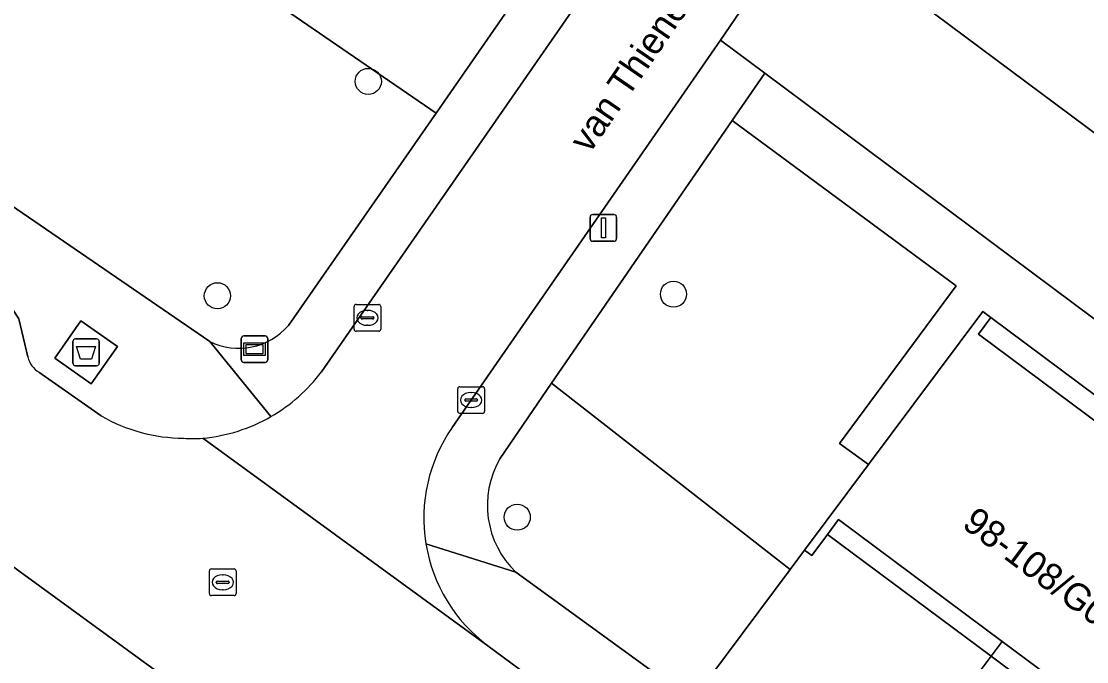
# Model space of a CAD drawing. Extents: x 160023 to 161302, y 384750 to 385707.
# Drawn here: x 160293.71 to 160333.55, y 385301.25 to 385325.22 of the extents above; entities that cross this region are included whole.
import ezdxf

# ---------------------------------------------------------------- set-up
doc = ezdxf.new("R2010")
doc.units = 0
for name, color, linetype in [('IMGEO_Afval_apart_plaats', 7, 'Continuous'), ('IMGEO_Boom', 7, 'Continuous'), ('IMGEO_Groenvoorziening', 7, 'Continuous'), ('IMGEO_Kolk', 7, 'Continuous'), ('IMGEO_Lichtmast', 7, 'Continuous'), ('IMGEO_Openbare_ruimte_label', 7, 'Continuous'), ('IMGEO_Pand', 7, 'Continuous'), ('IMGEO_Pand_nummerreeks', 7, 'Continuous'), ('IMGEO_Rijbaan_lokaal_gesloten', 7, 'Continuous'), ('IMGEO_Rijbaan_lokaal_open', 7, 'Continuous'), ('IMGEO_Rioolput', 7, 'Continuous'), ('IMGEO_Straatnaambord', 7, 'Continuous'), ('IMGEO_Voetpad_gesloten', 7, 'Continuous'), ('IMGEO_Voetpad_open', 7, 'Continuous')]:
    doc.layers.add(name, color=color, linetype=linetype)

msp = doc.modelspace()

# ---------------------------------------------------------------- linework, layer by layer
at = {"layer": 'IMGEO_Afval_apart_plaats'}
for p, q in [((160295.639, 385312.427), (160295.639, 385313.227)), ((160295.639, 385313.227), (160295.639, 385312.427)), ((160295.739, 385313.327), (160296.529, 385313.327)), ((160296.529, 385313.327), (160295.739, 385313.327)), ((160296.629, 385313.227), (160296.629, 385312.427)), ((160296.629, 385312.427), (160296.629, 385313.227)), ((160296.529, 385312.327), (160295.739, 385312.327)), ((160295.739, 385312.327), (160296.529, 385312.327))]:
    msp.add_line(p, q, dxfattribs=at)
msp.add_lwpolyline([(160295.782, 385313.041), (160296.486, 385313.041), (160296.337, 385312.571), (160295.931, 385312.571), (160295.782, 385313.041)], dxfattribs=at)
for centre, start, end in [((160295.739, 385313.227), 90, 180), ((160295.739, 385313.227), 90, 180), ((160296.529, 385313.227), 0, 90), ((160296.529, 385313.227), 360, 90), ((160295.739, 385312.427), 180, 270), ((160295.739, 385312.427), 180, 270), ((160296.529, 385312.427), 270, 0), ((160296.529, 385312.427), 270, 0)]:
    msp.add_arc(centre, 0.1, start, end, dxfattribs=at)
at = {"layer": 'IMGEO_Boom'}
for centre in [(160306.688, 385322.966), (160318.102, 385315.004), (160301.045, 385314.944), (160312.257, 385306.659)]:
    msp.add_circle(centre, 0.489, dxfattribs=at)
at = {"layer": 'IMGEO_Groenvoorziening'}
for points in [[(160357.697, 385345.725), (160354.718, 385341.545), (160353.056, 385342.687), (160345.613, 385332.114), (160334.44, 385339.82), (160325.57, 385327.213), (160343.235, 385314.042), (160339.974, 385309.507), (160394.21, 385269.049), (160405.856, 385284.994), (160415.293, 385297.914), (160400.011, 385309.258), (160402.452, 385312.526), (160390.707, 385321.238), (160390.121, 385320.417), (160384.461, 385324.633), (160385.071, 385325.42)], [(160302.194, 385332.736), (160301.031, 385331.055), (160297.333, 385333.526), (160295.658, 385331.097), (160309.222, 385321.772), (160312.11, 385325.926), (160308.154, 385328.644)], [(160328.67, 385315.311), (160320.296, 385321.498), (160313.546, 385311.669), (160322.466, 385304.695), (160323.007, 385305.421), (160325.396, 385308.625), (160324.315, 385309.421)], [(160332.215, 385299.791), (160332.629, 385300.346), (160330.397, 385302.01), (160329.983, 385301.454)], [(160329.983, 385301.454), (160329.39, 385300.658), (160331.621, 385298.995), (160332.215, 385299.791)]]:
    msp.add_lwpolyline(points, close=True, dxfattribs=at)
for points in [[(160333.555, 385344.612), (160319.859, 385324.51), (160321.516, 385323.274), (160339.974, 385309.507), (160343.235, 385314.042), (160325.57, 385327.213)], [(160309.222, 385321.772), (160295.658, 385331.097), (160288.926, 385321.336), (160300.756, 385313.228)], [(160303.699, 385313.827), (160309.222, 385321.772)], [(160313.546, 385311.669), (160311.604, 385308.842)], [(160312.211, 385304.595), (160318.811, 385299.794), (160318.917, 385299.936), (160322.466, 385304.695), (160313.546, 385311.669)]]:
    msp.add_lwpolyline(points, dxfattribs=at)
for centre, radius, start, end in [((160301.838, 385315.441), 2.463, 243.944, 319.065), ((160314.625, 385307.107), 3.484, 150.1323, 226.1354)]:
    msp.add_arc(centre, radius, start, end, dxfattribs=at)
at = {"layer": 'IMGEO_Kolk'}
for p, q in [((160306.155, 385313.692), (160306.155, 385314.544)), ((160306.23, 385314.618), (160307.082, 385314.618)), ((160306.643, 385314.398), (160306.668, 385314.398)), ((160307.156, 385314.544), (160307.156, 385313.692)), ((160306.414, 385314.112), (160306.414, 385314.124)), ((160306.852, 385314.075), (160306.454, 385314.075)), ((160306.457, 385314.161), (160306.855, 385314.161)), ((160306.898, 385314.124), (160306.898, 385314.112)), ((160307.082, 385313.618), (160306.23, 385313.618)), ((160306.666, 385313.838), (160306.641, 385313.838)), ((160310.11, 385311.541), (160310.962, 385311.541)), ((160310.035, 385310.615), (160310.035, 385311.467)), ((160310.523, 385311.321), (160310.548, 385311.321)), ((160311.036, 385311.467), (160311.036, 385310.615)), ((160310.294, 385311.035), (160310.294, 385311.047)), ((160310.732, 385310.998), (160310.334, 385310.998)), ((160310.337, 385311.084), (160310.735, 385311.084)), ((160310.546, 385310.761), (160310.521, 385310.761)), ((160310.778, 385311.047), (160310.778, 385311.035)), ((160310.962, 385310.541), (160310.11, 385310.541))]:
    msp.add_line(p, q, dxfattribs=at)
for points in [[(160306.155, 385313.692), (160306.155, 385314.544)], [(160306.23, 385314.618), (160307.082, 385314.618)], [(160307.156, 385314.544), (160307.156, 385313.692)], [(160307.082, 385313.618), (160306.23, 385313.618)], [(160310.11, 385311.541), (160310.962, 385311.541)], [(160310.035, 385310.615), (160310.035, 385311.467)], [(160311.036, 385311.467), (160311.036, 385310.615)], [(160310.962, 385310.541), (160310.11, 385310.541)]]:
    msp.add_lwpolyline(points, dxfattribs=at)
for centre, radius, start, end in [((160306.232, 385314.542), 0.0765, 91.552, 178.448), ((160306.232, 385314.542), 0.0765, 91.552, 178.448), ((160307.08, 385314.542), 0.0765, 1.552, 88.448), ((160307.08, 385314.542), 0.0765, 1.552, 88.448), ((160306.454, 385314.121), 0.0403, 85.8775, 175.7526), ((160306.451, 385314.111), 0.0366, 178.938, 274.7102), ((160306.855, 385314.118), 0.043, 264.8664, 352.4533), ((160306.859, 385314.123), 0.0386, 1.7309, 96.639), ((160306.232, 385313.694), 0.0765, 181.552, 268.448), ((160306.232, 385313.694), 0.0765, 181.552, 268.448), ((160307.08, 385313.694), 0.0765, 271.552, 358.448), ((160307.08, 385313.694), 0.0765, 271.552, 358.448), ((160310.112, 385311.465), 0.0765, 91.552, 178.448), ((160310.112, 385311.465), 0.0765, 91.552, 178.448), ((160310.96, 385311.465), 0.0765, 1.552, 88.448), ((160310.96, 385311.465), 0.0765, 1.552, 88.448), ((160310.334, 385311.044), 0.0403, 85.8775, 175.7526), ((160310.331, 385311.034), 0.0366, 178.938, 274.7102), ((160310.735, 385311.041), 0.043, 264.8664, 352.4533), ((160310.739, 385311.046), 0.0386, 1.7309, 96.639), ((160310.112, 385310.617), 0.0765, 181.552, 268.448), ((160310.112, 385310.617), 0.0765, 181.552, 268.448), ((160310.96, 385310.617), 0.0765, 271.552, 358.448), ((160310.96, 385310.617), 0.0765, 271.552, 358.448)]:
    msp.add_arc(centre, radius, start, end, dxfattribs=at)
for centre, major_axis, ratio, start_param, end_param in [((160306.642, 385314.118), (-0.387, 0.002), 0.722429, 4.712389, 7.853982), ((160306.667, 385314.118), (-0.39, 0.002), 0.717154, 1.570796, 4.712389), ((160310.522, 385311.041), (-0.387, 0.002), 0.722429, 4.712389, 7.853982), ((160310.547, 385311.041), (-0.39, 0.002), 0.717154, 1.570796, 4.712389)]:
    msp.add_ellipse(centre, major_axis=major_axis, ratio=ratio, start_param=start_param, end_param=end_param, dxfattribs=at)
at = {"layer": 'IMGEO_Lichtmast'}
for p, q in [((160314.984, 385317.085), (160314.984, 385317.885)), ((160314.984, 385317.885), (160314.984, 385317.085)), ((160315.084, 385317.985), (160315.874, 385317.985)), ((160315.874, 385317.985), (160315.084, 385317.985)), ((160315.974, 385317.885), (160315.974, 385317.085)), ((160315.974, 385317.085), (160315.974, 385317.885)), ((160315.874, 385316.985), (160315.084, 385316.985)), ((160315.084, 385316.985), (160315.874, 385316.985))]:
    msp.add_line(p, q, dxfattribs=at)
msp.add_lwpolyline([(160315.404, 385317.86), (160315.554, 385317.86), (160315.554, 385317.11), (160315.404, 385317.11), (160315.404, 385317.86)], dxfattribs=at)
for centre, start, end in [((160315.084, 385317.885), 90, 180), ((160315.084, 385317.885), 90, 180), ((160315.874, 385317.885), 0, 90), ((160315.874, 385317.885), 360, 90), ((160315.084, 385317.085), 180, 270), ((160315.084, 385317.085), 180, 270), ((160315.874, 385317.085), 270, 0), ((160315.874, 385317.085), 270, 0)]:
    msp.add_arc(centre, 0.1, start, end, dxfattribs=at)
at = {"layer": 'IMGEO_Pand'}
msp.add_lwpolyline([(160329.511, 385313.511), (160329.975, 385314.134), (160329.671, 385314.36), (160325.396, 385308.625), (160323.007, 385305.421), (160323.271, 385305.224), (160323.86, 385306.015), (160324.276, 385306.573), (160330.397, 385302.01), (160332.629, 385300.346), (160335.219, 385298.415), (160338.754, 385295.78), (160338.342, 385295.227), (160337.752, 385294.436), (160337.856, 385294.359), (160344.055, 385302.669)], close=True, dxfattribs=at)
at = {"layer": 'IMGEO_Rijbaan_lokaal_gesloten'}
for points in [[(160293.953, 385312.653), (160293.613, 385314.078), (160293.191, 385314.733), (160292.372, 385315.253), (160271.303, 385329.79), (160247.822, 385345.89), (160229.443, 385358.537), (160224.858, 385351.874), (160242.607, 385339.66), (160256.475, 385330.138), (160273.166, 385318.717), (160288.128, 385308.422), (160293.07, 385305.05), (160301.992, 385298.533), (160308.557, 385293.653), (160313.407, 385300.179), (160311.165, 385301.848), (160300.495, 385309.611)], [(160296.702, 385310.446), (160294.373, 385312.08)]]:
    msp.add_lwpolyline(points, dxfattribs=at)
for centre, radius, start, end in [((160294.842, 385312.864), 0.913, 193.3543, 239.1274), ((160299.832, 385315.909), 6.296, 240.1892, 269.5524), ((160300.157, 385315.944), 6.342, 266.6211, 273.057)]:
    msp.add_arc(centre, radius, start, end, dxfattribs=at)
at = {"layer": 'IMGEO_Rijbaan_lokaal_open'}
for points in [[(160343.195, 385344.864), (160344.637, 385343.9), (160346.853, 385346.948), (160334.85, 385355.222), (160304.94, 385312.099)], [(160318.625, 385322.728), (160319.859, 385324.51), (160333.555, 385344.612)], [(160309.828, 385310.02), (160318.625, 385322.728)], [(160300.495, 385309.611), (160311.165, 385301.848)], [(160301.992, 385298.533), (160293.07, 385305.05), (160288.128, 385308.422)]]:
    msp.add_lwpolyline(points, dxfattribs=at)
for centre, radius, start, end in [((160299.896, 385315.895), 6.313, 299.964, 323.0355), ((160299.902, 385315.878), 6.295, 275.4039, 299.9926), ((160314.717, 385306.626), 5.952, 145.236, 189.3056), ((160314.718, 385306.623), 5.952, 189.272, 233.3463)]:
    msp.add_arc(centre, radius, start, end, dxfattribs=at)
at = {"layer": 'IMGEO_Rioolput'}
for p, q in [((160300.82, 385304.723), (160301.672, 385304.723)), ((160300.745, 385303.797), (160300.745, 385304.649)), ((160301.233, 385304.503), (160301.258, 385304.503)), ((160301.746, 385304.649), (160301.746, 385303.797)), ((160301.004, 385304.217), (160301.004, 385304.229)), ((160301.442, 385304.18), (160301.044, 385304.18)), ((160301.047, 385304.266), (160301.445, 385304.266)), ((160301.256, 385303.943), (160301.231, 385303.943)), ((160301.488, 385304.229), (160301.488, 385304.217)), ((160301.672, 385303.723), (160300.82, 385303.723))]:
    msp.add_line(p, q, dxfattribs=at)
for points in [[(160300.82, 385304.723), (160301.672, 385304.723)], [(160300.745, 385303.797), (160300.745, 385304.649)], [(160301.746, 385304.649), (160301.746, 385303.797)], [(160301.672, 385303.723), (160300.82, 385303.723)]]:
    msp.add_lwpolyline(points, dxfattribs=at)
for centre, radius, start, end in [((160300.822, 385304.647), 0.0765, 91.552, 178.448), ((160300.822, 385304.647), 0.0765, 91.552, 178.448), ((160301.67, 385304.647), 0.0765, 1.552, 88.448), ((160301.67, 385304.647), 0.0765, 1.552, 88.448), ((160301.044, 385304.226), 0.0403, 85.8775, 175.7526), ((160301.041, 385304.216), 0.0366, 178.938, 274.7102), ((160301.445, 385304.223), 0.043, 264.8664, 352.4533), ((160301.449, 385304.228), 0.0386, 1.7309, 96.639), ((160300.822, 385303.799), 0.0765, 181.552, 268.448), ((160300.822, 385303.799), 0.0765, 181.552, 268.448), ((160301.67, 385303.799), 0.0765, 271.552, 358.448), ((160301.67, 385303.799), 0.0765, 271.552, 358.448)]:
    msp.add_arc(centre, radius, start, end, dxfattribs=at)
for centre, major_axis, ratio, start_param, end_param in [((160301.232, 385304.223), (-0.387, 0.002), 0.722429, 4.712389, 7.853982), ((160301.257, 385304.223), (-0.39, 0.002), 0.717154, 1.570796, 4.712389)]:
    msp.add_ellipse(centre, major_axis=major_axis, ratio=ratio, start_param=start_param, end_param=end_param, dxfattribs=at)
at = {"layer": 'IMGEO_Straatnaambord'}
for p, q in [((160301.937, 385312.546), (160301.937, 385313.346)), ((160301.937, 385313.346), (160301.937, 385312.546)), ((160302.037, 385313.446), (160302.827, 385313.446)), ((160302.827, 385313.446), (160302.037, 385313.446)), ((160302.927, 385313.346), (160302.927, 385312.546)), ((160302.927, 385312.546), (160302.927, 385313.346)), ((160302.827, 385312.446), (160302.037, 385312.446)), ((160302.037, 385312.446), (160302.827, 385312.446))]:
    msp.add_line(p, q, dxfattribs=at)
for points in [[(160302.038, 385313.178), (160302.826, 385313.178), (160302.826, 385312.714), (160302.038, 385312.714), (160302.038, 385313.178)], [(160302.103, 385313.113), (160302.103, 385312.779), (160302.761, 385312.779), (160302.761, 385313.113), (160302.103, 385313.113)]]:
    msp.add_lwpolyline(points, dxfattribs=at)
for centre, start, end in [((160302.037, 385313.346), 90, 180), ((160302.037, 385313.346), 90, 180), ((160302.827, 385313.346), 0, 90), ((160302.827, 385313.346), 360, 90), ((160302.037, 385312.546), 180, 270), ((160302.037, 385312.546), 180, 270), ((160302.827, 385312.546), 270, 0), ((160302.827, 385312.546), 270, 0)]:
    msp.add_arc(centre, 0.1, start, end, dxfattribs=at)
at = {"layer": 'IMGEO_Voetpad_gesloten'}
msp.add_lwpolyline([(160297.304, 385313.049), (160295.937, 385314.002), (160294.963, 385312.604), (160296.33, 385311.651)], close=True, dxfattribs=at)
at = {"layer": 'IMGEO_Voetpad_open'}
for points in [[(160198.6, 385379.612), (160208.723, 385372.739), (160212.266, 385370.246), (160223.749, 385362.456), (160226.581, 385360.507), (160229.443, 385358.537), (160247.822, 385345.89), (160271.303, 385329.79), (160292.372, 385315.253), (160293.191, 385314.733), (160293.613, 385314.078), (160293.953, 385312.653)], [(160303.049, 385310.426), (160300.756, 385313.228), (160288.926, 385321.336), (160287.112, 385322.608), (160281.811, 385326.234), (160275.339, 385330.729), (160273.082, 385332.274), (160270.361, 385334.116), (160266.559, 385336.718), (160260.164, 385341.115), (160257.974, 385342.613), (160255.313, 385344.365), (160251.411, 385347.036), (160245.205, 385351.377), (160242.9, 385352.954), (160240.25, 385354.826), (160236.64, 385357.286), (160230.249, 385361.642), (160228.545, 385362.775), (160218.323, 385369.74), (160213.523, 385372.603)], [(160334.85, 385355.222), (160333.347, 385356.477), (160328.775, 385349.899), (160327.028, 385347.387), (160325.265, 385344.851), (160320.083, 385337.395), (160318.233, 385334.735), (160316.619, 385332.413), (160312.11, 385325.926), (160309.222, 385321.772), (160303.699, 385313.827)], [(160304.94, 385312.099), (160334.85, 385355.222)], [(160320.296, 385321.498), (160321.516, 385323.274), (160319.859, 385324.51), (160318.625, 385322.728), (160309.828, 385310.02)], [(160394.21, 385269.049), (160339.974, 385309.507), (160321.516, 385323.274), (160320.296, 385321.498), (160328.67, 385315.311), (160324.315, 385309.421), (160325.396, 385308.625), (160329.671, 385314.36), (160329.975, 385314.134), (160388.692, 385270.335)], [(160311.604, 385308.842), (160313.546, 385311.669), (160320.296, 385321.498)], [(160300.756, 385313.228), (160303.049, 385310.426)], [(160294.373, 385312.08), (160296.702, 385310.446)], [(160308.844, 385305.664), (160312.211, 385304.595)], [(160371.677, 385260.495), (160369.507, 385262.112), (160366.883, 385264.049), (160359.618, 385269.465), (160356.935, 385271.446), (160354.867, 385272.988), (160342.067, 385282.531), (160340.004, 385284.069), (160337.448, 385286.002), (160330.067, 385291.504), (160327.484, 385293.444), (160325.253, 385295.108), (160318.811, 385299.794), (160312.211, 385304.595), (160308.844, 385305.664)], [(160311.165, 385301.848), (160313.407, 385300.179), (160316.228, 385298.079), (160333.903, 385284.92), (160353.887, 385269.963), (160380.549, 385250.106), (160380.691, 385250), (160383.33, 385248.034), (160387.482, 385245.014), (160388.218, 385244.48), (160388.547, 385243.785), (160388.572, 385242.838)]]:
    msp.add_lwpolyline(points, dxfattribs=at)
for points in [[(160297.304, 385313.049), (160296.33, 385311.651), (160294.963, 385312.604), (160295.937, 385314.002)], [(160358.796, 385291.679), (160373.594, 385280.647), (160388.24, 385269.728), (160388.692, 385270.335), (160329.975, 385314.134), (160329.511, 385313.511), (160344.055, 385302.669)], [(160323.86, 385306.015), (160329.983, 385301.454), (160330.397, 385302.01), (160324.276, 385306.573)], [(160329.983, 385301.454), (160323.86, 385306.015), (160323.271, 385305.224), (160323.007, 385305.421), (160322.466, 385304.695), (160318.917, 385299.936), (160318.811, 385299.794), (160325.253, 385295.108), (160328.828, 385299.904), (160329.39, 385300.658)]]:
    msp.add_lwpolyline(points, close=True, dxfattribs=at)
for centre, radius, start, end in [((160301.838, 385315.441), 2.463, 243.944, 319.065), ((160294.842, 385312.864), 0.913, 193.3543, 239.1274), ((160299.896, 385315.895), 6.313, 299.964, 323.0355), ((160299.832, 385315.909), 6.296, 240.1892, 269.5524), ((160299.902, 385315.878), 6.295, 275.4039, 299.9926), ((160314.717, 385306.626), 5.952, 145.236, 189.3056), ((160300.157, 385315.944), 6.342, 266.6211, 273.057), ((160314.625, 385307.107), 3.484, 150.1323, 226.1354), ((160314.718, 385306.623), 5.952, 189.272, 233.3463)]:
    msp.add_arc(centre, radius, start, end, dxfattribs=at)

# ---------------------------------------------------------------- texts
at = {"layer": 'IMGEO_Openbare_ruimte_label'}
msp.add_text('van Thienenlaan', height=1, rotation=55.5948, dxfattribs=at).set_placement((160314.963, 385320.236))
at = {"layer": 'IMGEO_Pand_nummerreeks'}
msp.add_text('98-108/G02', height=1, rotation=323.2964, dxfattribs=at).set_placement((160328.85, 385306.307))

doc.saveas('drawing.dxf')
